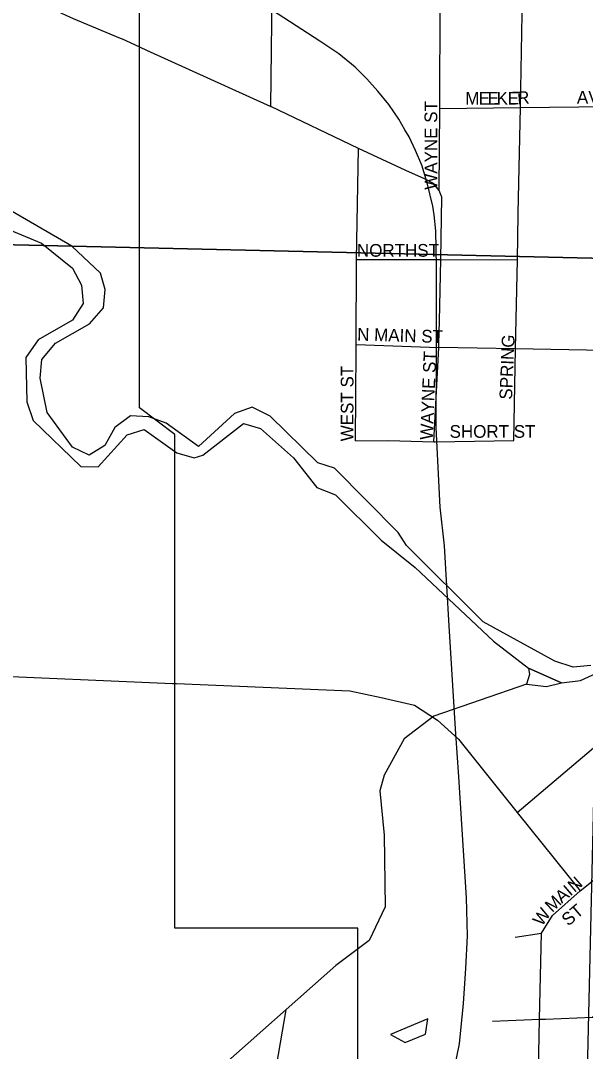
# Model space of a CAD drawing. Extents: x 0 to 1391, y -24 to 440.
# Drawn here: x 70.69 to 79.12, y 356.57 to 371.94 of the extents above; entities that cross this region are included whole.
import ezdxf

# ---------------------------------------------------------------- set-up
doc = ezdxf.new("R2010")
doc.units = 0
for name, color, linetype in [('GM_X_City_Street', 7, 'Continuous'), ('GM_X_City_Street_Text', 7, 'Continuous'), ('GM_X_Corporation', 7, 'Continuous'), ('GM_X_Major_River', 7, 'Continuous'), ('GM_X_Minor_Lake', 7, 'Continuous'), ('GM_X_Minor_River', 7, 'Continuous'), ('GM_X_Rail_Line', 7, 'Continuous'), ('GM_X_Section', 7, 'Continuous'), ('GM_X_State_Route', 7, 'Continuous')]:
    doc.layers.add(name, color=color, linetype=linetype)

msp = doc.modelspace()

# ---------------------------------------------------------------- linework, layer by layer
at = {"layer": 'GM_X_City_Street'}
for points in [[(76.944, 370.82), (76.952, 372.05), (76.961, 373.483)], [(78.116, 369.054), (78.116, 369.07), (78.148, 370.643), (78.176, 372.037), (78.205, 373.461)], [(76.935, 369.407), (76.943, 370.629), (76.944, 370.765), (76.944, 370.82)], [(76.943, 370.629), (78.148, 370.643), (79.454, 370.659)], [(75.694, 367.026), (75.694, 367.111), (75.701, 368.379), (75.729, 370.034)], [(78.048, 365.677), (78.075, 367.044), (78.102, 368.373), (78.116, 369.054)], [(75.701, 368.379), (76.962, 368.376), (78.102, 368.373)], [(75.687, 365.674), (75.694, 367.026)], [(75.694, 367.111), (76.93, 367.066)], [(76.855, 365.66), (76.93, 367.066)], [(75.687, 365.674), (76.18, 365.681), (76.855, 365.66)], [(76.855, 365.66), (76.875, 365.661), (78.048, 365.677)], [(78.1, 360.134), (79.434, 361.259), (80.675, 362.306), (80.696, 362.323)], [(78.521, 357.053), (79.223, 357.082), (80.14, 357.835), (81.396, 358.868), (82.728, 359.962), (82.792, 360.015), (82.794, 360.016)], [(78.46, 358.335), (78.625, 358.597), (79.037, 358.964)], [(78.068, 358.273), (78.46, 358.335)], [(78.334, 352.181), (78.334, 352.181), (78.376, 354.257), (78.433, 357.049), (78.46, 358.335)], [(77.733, 357.021), (78.433, 357.049), (78.517, 357.053), (78.521, 357.053)]]:
    msp.add_lwpolyline(points, dxfattribs=at)
at = {"layer": 'GM_X_Corporation'}
msp.add_lwpolyline([(70.553, 342.46), (72.087, 345.304), (72.905, 346.801), (73.685, 347.942), (74.003, 348.331), (73.913, 348.356), (74.902, 349.333), (75.721, 350.116), (75.719, 358.407), (72.992, 358.406), (72.989, 365.77), (72.464, 366.164), (72.461, 374.114), (74.463, 374.114), (74.496, 376.912), (69.836, 376.911), (69.584, 378.152), (74.512, 378.154), (74.511, 378.923), (70.543, 387.395), (74.509, 387.397), (74.508, 388.829), (74.963, 388.829), (74.961, 392.918)], dxfattribs=at)
at = {"layer": 'GM_X_Major_River'}
msp.add_line((78.269, 362.282), (78.76, 362.064), dxfattribs=at)
for points in [[(78.76, 362.064), (79.044, 362.1), (79.695, 362.401), (79.92, 362.648), (80.038, 362.882), (80.201, 363.085), (80.851, 363.804), (81.015, 364.06), (82.343, 365.284), (83.368, 366.104), (84.041, 366.784), (84.632, 367.573), (84.645, 369.679), (84.755, 370.376), (85.041, 370.653), (85.647, 370.97), (85.91, 371.216), (86.591, 371.501), (87.506, 371.661), (90.968, 371.9), (91.219, 371.903), (91.949, 371.876), (92.206, 371.795), (92.333, 371.626)], [(73.341, 365.587), (72.861, 365.937), (72.604, 366.032), (72.33, 366.045), (72.092, 365.874), (71.943, 365.602), (71.712, 365.462), (71.464, 365.58), (71.085, 366.096), (70.979, 366.607), (71.007, 366.888), (71.208, 367.128), (71.715, 367.416), (71.924, 367.656), (71.952, 367.929), (71.88, 368.174), (71.453, 368.576), (70.467, 369.148)], [(70.462, 368.844), (70.998, 368.622), (71.463, 368.249), (71.596, 367.996), (71.621, 367.722), (71.465, 367.473), (70.951, 367.178), (70.764, 366.915), (70.783, 366.253), (70.877, 365.978), (71.588, 365.289), (71.846, 365.285), (72.28, 365.764), (72.532, 365.844), (73.02, 365.493), (73.277, 365.421), (73.406, 365.46)], [(79.2, 362.326), (78.933, 362.3), (78.661, 362.388), (77.592, 362.976), (76.448, 364.113), (76.322, 364.305), (75.373, 365.264), (75.123, 365.344), (74.413, 366.04), (74.142, 366.174), (73.882, 366.08), (73.341, 365.587)], [(73.406, 365.46), (74.016, 365.933), (74.266, 365.86), (74.76, 365.419), (75.11, 364.979), (75.389, 364.868), (76.069, 364.195), (76.579, 363.784), (77.746, 362.685), (78.269, 362.282)], [(78.76, 362.064), (78.269, 362.282), (78.283, 362.191), (78.237, 362.045)], [(78.237, 362.045), (78.539, 362.013), (78.76, 362.064)]]:
    msp.add_lwpolyline(points, dxfattribs=at)
at = {"layer": 'GM_X_Minor_Lake'}
for points in [[(76.732, 356.829), (76.765, 357.057), (76.208, 356.821)], [(76.208, 356.821), (76.426, 356.704), (76.732, 356.829)]]:
    msp.add_lwpolyline(points, dxfattribs=at)
at = {"layer": 'GM_X_Minor_River'}
for points in [[(78.237, 362.045), (76.853, 361.567), (76.414, 361.232), (76.116, 360.689), (76.051, 360.455), (76.116, 359.792), (76.129, 358.727), (75.892, 358.222), (75.392, 357.85), (71.51, 354.417), (64.515, 343.574), (64.163, 342.972), (63.766, 342.005), (63.448, 340.74), (63.362, 337.485), (63.344, 337.287), (63.135, 336.218), (61.051, 331.276), (60.214, 321.216), (44.793, 288.772), (42, 282.692)], [(74.647, 357.191), (74.162, 354.38), (74.836, 352.871), (75.239, 352.423), (74.98, 351.948), (74.341, 351.046), (74.22, 349.246), (74.36, 348.978), (74.378, 348.711), (72.848, 346.356), (65.18, 330.492), (65.04, 330.266)]]:
    msp.add_lwpolyline(points, dxfattribs=at)
at = {"layer": 'GM_X_Rail_Line'}
for points in [[(76.335, 370.472), (76.182, 370.689), (76.022, 370.889), (75.857, 371.072), (75.683, 371.243), (75.437, 371.443), (75.156, 371.634), (74.35, 372.156), (71.852, 373.761), (71.513, 373.996), (71.224, 374.207), (70.983, 374.404), (70.745, 374.627), (70.537, 374.848)], [(76.425, 370.313), (76.335, 370.472)], [(76.894, 367.037), (76.894, 368.273), (76.886, 368.803), (76.86, 369.044), (76.839, 369.174), (76.758, 369.522), (76.677, 369.782), (76.584, 370.003), (76.486, 370.205), (76.425, 370.313)], [(76.894, 366.96), (76.894, 367.037)], [(77.166, 356.318), (77.236, 356.685), (77.298, 357.284), (77.335, 357.804), (77.36, 358.291), (77.343, 358.86), (77.228, 360.664), (77.178, 361.382), (77.083, 362.914), (77.017, 364.11), (76.952, 364.685), (76.891, 365.873), (76.894, 366.96)]]:
    msp.add_lwpolyline(points, dxfattribs=at)
at = {"layer": 'GM_X_Section'}
for points in [[(59.602, 388.969), (79.678, 388.511), (79.425, 368.392), (59.174, 368.861)], [(59.174, 368.861), (79.425, 368.392), (78.962, 348.414), (78.742, 348.419), (58.965, 348.725)]]:
    msp.add_lwpolyline(points, close=True, dxfattribs=at)
at = {"layer": 'GM_X_State_Route'}
for points in [[(47.617, 379.524), (47.807, 379.462), (49.459, 378.929), (51.815, 378.188), (52.83, 377.875), (54.47, 377.345), (59.469, 375.762), (62.327, 374.915), (66.459, 373.682), (68.104, 373.189), (68.796, 372.977), (69.386, 372.798), (69.765, 372.68), (70.2, 372.53), (70.905, 372.228), (71.474, 371.972), (72.175, 371.679), (72.205, 371.665)], [(74.421, 370.657), (74.446, 372.759), (74.454, 373.431), (74.455, 373.525), (74.456, 373.554)], [(72.205, 371.665), (72.389, 371.581)], [(72.389, 371.581), (72.569, 371.5), (74.421, 370.657)], [(76.44, 369.705), (75.729, 370.034), (74.421, 370.657)], [(76.938, 367.457), (76.962, 368.376), (76.974, 369.305), (76.935, 369.407), (76.852, 369.513), (76.714, 369.578), (76.44, 369.705)], [(79.398, 367.02), (78.075, 367.044), (76.93, 367.066), (76.93, 367.124), (76.938, 367.457)], [(69.97, 362.187), (72.954, 362.058), (73.013, 362.056)], [(73.013, 362.056), (75.601, 361.944), (76.07, 361.849), (76.568, 361.731), (76.912, 361.509), (77.224, 361.228), (78.1, 360.134), (79.037, 358.964), (79.157, 359.061), (79.273, 359.154), (79.346, 359.213)]]:
    msp.add_lwpolyline(points, dxfattribs=at)

# ---------------------------------------------------------------- texts
at = {"layer": 'GM_X_City_Street_Text'}
for s, height, rotation, p in [('M', 0.189, 0.1821, (77.325, 370.686)), ('E', 0.189, 0.1882, (77.525, 370.686)), ('E', 0.189, 0.1882, (77.658, 370.687)), ('K', 0.189, 0.1906, (77.792, 370.687)), ('E', 0.189, 0.1912, (77.958, 370.688)), ('R', 0.189, 4.5268, (78.107, 370.689)), ('AVE', 0.1894, 0, (78.991, 370.702)), ('WAYNE ST', 0.1894, 90, (76.906, 369.417)), ('NORTH', 0.1894, 0, (75.708, 368.419)), ('ST', 0.1894, 0, (76.608, 368.419)), ('N MAIN ST', 0.1894, 358.3612, (75.709, 367.169)), ('SPRING', 0.1894, 87.6628, (78.023, 366.285)), ('WAYNE ST', 0.1894, 87.581, (76.839, 365.685)), ('WEST ST', 0.1894, 90, (75.656, 365.667)), ('SHORT ST', 0.1894, 0, (77.091, 365.719)), ('N', 0.189, 40.7607, (78.955, 358.932)), ('I', 0.189, 40.7607, (78.892, 358.878)), ('M', 0.189, 43.5115, (78.622, 358.633)), ('A', 0.189, 40.7607, (78.766, 358.769)), ('W', 0.189, 54.5144, (78.47, 358.426)), ('ST', 0.1894, 40.2414, (78.862, 358.429))]:
    msp.add_text(s, height=height, rotation=rotation, dxfattribs=at).set_placement(p)

doc.saveas('drawing.dxf')
